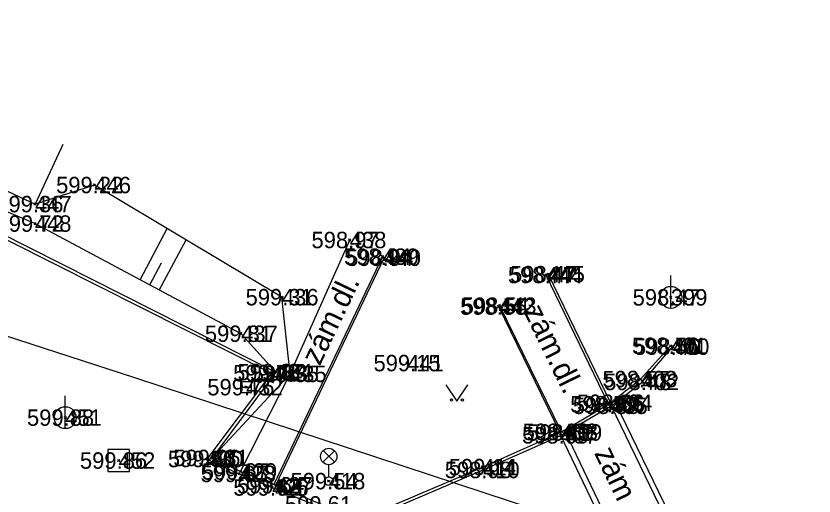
# Model space of a CAD drawing. Extents: x -844765 to -843273, y -997542 to -995529.
# Drawn here: x -843472.98 to -843436.52, y -997340.21 to -997318.29 of the extents above; entities that cross this region are included whole.
import ezdxf

# ---------------------------------------------------------------- set-up
doc = ezdxf.new("R2010")
doc.units = 0
for name, color, linetype in [('Betonový strop', 7, 'Continuous'), ('Dno', 7, 'Continuous'), ('Doplněk polohopisu', 7, 'Continuous'), ('Groma', 7, 'Continuous'), ('Klenba', 7, 'Continuous'), ('Osa', 7, 'Continuous'), ('Přítoky', 7, 'Continuous'), ('Sítě podzemní nerozlišené', 7, 'Continuous'), ('Trámový strop', 7, 'Continuous'), ('Výška', 7, 'Continuous'), ('Číslo bodu', 7, 'Continuous'), ('Řezy', 7, 'Continuous')]:
    doc.layers.add(name, color=color, linetype=linetype)

msp = doc.modelspace()

# ---------------------------------------------------------------- linework, layer by layer
at = {"layer": 'Betonový strop'}
for p, q in [((-843456.24, -997329.28), (-843461.206, -997339.682)), ((-843461.11, -997339.72), (-843456.15, -997329.33)), ((-843445.91, -997336.02), (-843448.76, -997330.12)), ((-843448.66, -997330.08), (-843445.823, -997335.952)), ((-843450.94, -997331.56), (-843448.134, -997337.313)), ((-843448.06, -997337.28), (-843450.87, -997331.52)), ((-843445.79, -997336.09), (-843442.29, -997343.3)), ((-843442.07, -997343.19), (-843445.58, -997335.95)), ((-843444.78, -997344.3), (-843448.09, -997337.44)), ((-843447.87, -997337.31), (-843444.56, -997344.21))]:
    msp.add_line(p, q, dxfattribs=at)
for points in [[(-843491.7, -997319.35), (-843489.38, -997320.51), (-843475.23, -997327.6), (-843461.31, -997334.6), (-843464.26, -997338.52), (-843462.78, -997339.2), (-843461.28, -997339.82), (-843459.07, -997340.72), (-843457.54, -997341.11), (-843456.22, -997340.98), (-843451.64, -997339.02), (-843448.09, -997337.44), (-843447.87, -997337.31), (-843445.79, -997336.09), (-843445.58, -997335.95), (-843444.36, -997335), (-843442.97, -997333.39)], [(-843491.62, -997319.23), (-843489.19, -997320.42), (-843475.16, -997327.46), (-843461.11, -997334.55), (-843464.02, -997338.47), (-843462.72, -997339.09), (-843461.11, -997339.72), (-843459.01, -997340.59), (-843457.55, -997340.95), (-843456.28, -997340.85), (-843451.67, -997338.89), (-843448.06, -997337.28), (-843445.91, -997336.02), (-843444.44, -997334.87), (-843443.07, -997333.35)], [(-843462.72, -997339.09), (-843460.46, -997334.63), (-843457.73, -997328.52)]]:
    msp.add_lwpolyline(points, dxfattribs=at)
at = {"layer": 'Dno'}
msp.add_lwpolyline([(-843453.333, -997335.129), (-843452.833, -997335.879), (-843452.333, -997335.129)], dxfattribs=at)
for centre in [(-843453.083, -997335.829), (-843452.583, -997335.829)]:
    msp.add_circle(centre, 0.05, dxfattribs=at)
at = {"layer": 'Doplněk polohopisu'}
for p, q in [((-843443.06, -997331.64), (-843443.06, -997330.14)), ((-843462.72, -997335.24), (-843462.22, -997335.24)), ((-843470.73, -997337.13), (-843470.73, -997335.63))]:
    msp.add_line(p, q, dxfattribs=at)
msp.add_lwpolyline([(-843462.72, -997335.49), (-843462.22, -997335.49), (-843462.22, -997334.99), (-843462.72, -997334.99)], close=True, dxfattribs=at)
for centre in [(-843443.06, -997331.14), (-843470.73, -997336.63)]:
    msp.add_circle(centre, 0.5, dxfattribs=at)
at = {"layer": 'Groma'}
for p, q in [((-843458.954, -997338.668), (-843458.426, -997338.14)), ((-843458.418, -997338.665), (-843458.946, -997338.136)), ((-843458.69, -997339.33), (-843458.69, -997338.78))]:
    msp.add_line(p, q, dxfattribs=at)
for centre, radius in [((-843458.69, -997338.405), 0.375), ((-843458.69, -997339.53), 0.2)]:
    msp.add_circle(centre, radius, dxfattribs=at)
at = {"layer": 'Klenba'}
for p in [(-843478.82, -997323.73), (-843470.835, -997324.164)]:
    msp.add_line(p, (-843472.11, -997326.88), dxfattribs=at)
at = {"layer": 'Osa'}
for points in [[(-843461.11, -997334.55), (-843462.69, -997332.8), (-843472.12, -997327.77), (-843479.82, -997324.52), (-843486.17, -997321.04), (-843488.14, -997318.29)], [(-843361.41, -997525.395), (-843362.635, -997520.015), (-843367.895, -997475.79), (-843371.92, -997453.18), (-843393.72, -997362.81), (-843394.265, -997361.8), (-843395.735, -997360.23), (-843405.12, -997356.145), (-843414.51, -997352.845), (-843426.28, -997348.668), (-843434.95, -997345.635), (-843447.93, -997341.273), (-843467.555, -997334.81), (-843481.31, -997330.35), (-843488.74, -997327.355), (-843502.42, -997320.345)], [(-843464.02, -997338.47), (-843460.46, -997334.63), (-843460.83, -997331.13), (-843469.4, -997326.01), (-843472.11, -997326.88)]]:
    msp.add_lwpolyline(points, dxfattribs=at)
at = {"layer": 'Přítoky'}
for p, q in [((-843467.313, -997330.334), (-843466.069, -997328)), ((-843466.431, -997330.804), (-843465.209, -997328.514)), ((-843466.872, -997330.569), (-843466.335, -997329.563))]:
    msp.add_line(p, q, dxfattribs=at)
at = {"layer": 'Sítě podzemní nerozlišené'}
for p, q in [((-843469.4, -997326.01), (-843469.45, -997325.96)), ((-843469.4, -997326.01), (-843469.35, -997325.96)), ((-843469.4, -997326.01), (-843469.45, -997326.06)), ((-843469.4, -997326.01), (-843469.35, -997326.06)), ((-843472.11, -997326.88), (-843472.16, -997326.83)), ((-843472.11, -997326.88), (-843472.16, -997326.93)), ((-843472.11, -997326.88), (-843472.06, -997326.83)), ((-843472.11, -997326.88), (-843472.06, -997326.93)), ((-843472.12, -997327.77), (-843472.17, -997327.72)), ((-843472.12, -997327.77), (-843472.17, -997327.82)), ((-843472.12, -997327.77), (-843472.07, -997327.72)), ((-843472.12, -997327.77), (-843472.07, -997327.82)), ((-843457.73, -997328.52), (-843457.78, -997328.47)), ((-843457.73, -997328.52), (-843457.78, -997328.57)), ((-843457.73, -997328.52), (-843457.68, -997328.47)), ((-843457.73, -997328.52), (-843457.68, -997328.57)), ((-843456.24, -997329.28), (-843456.29, -997329.23)), ((-843456.24, -997329.28), (-843456.19, -997329.23)), ((-843456.24, -997329.28), (-843456.29, -997329.33)), ((-843456.24, -997329.28), (-843456.19, -997329.33)), ((-843456.15, -997329.33), (-843456.2, -997329.28)), ((-843456.15, -997329.33), (-843456.2, -997329.38)), ((-843456.15, -997329.33), (-843456.1, -997329.28)), ((-843456.15, -997329.33), (-843456.1, -997329.38)), ((-843448.76, -997330.12), (-843448.81, -997330.07)), ((-843448.76, -997330.12), (-843448.81, -997330.17)), ((-843448.76, -997330.12), (-843448.71, -997330.07)), ((-843448.76, -997330.12), (-843448.71, -997330.17)), ((-843448.66, -997330.08), (-843448.71, -997330.03)), ((-843448.66, -997330.08), (-843448.71, -997330.13)), ((-843448.66, -997330.08), (-843448.61, -997330.03)), ((-843448.66, -997330.08), (-843448.61, -997330.13)), ((-843460.83, -997331.13), (-843460.88, -997331.08)), ((-843460.83, -997331.13), (-843460.78, -997331.08)), ((-843443.06, -997331.14), (-843443.11, -997331.09)), ((-843443.06, -997331.14), (-843443.01, -997331.09)), ((-843460.83, -997331.13), (-843460.88, -997331.18)), ((-843460.83, -997331.13), (-843460.78, -997331.18)), ((-843443.06, -997331.14), (-843443.11, -997331.19)), ((-843443.06, -997331.14), (-843443.01, -997331.19)), ((-843450.94, -997331.56), (-843450.99, -997331.51)), ((-843450.94, -997331.56), (-843450.99, -997331.61)), ((-843450.94, -997331.56), (-843450.89, -997331.51)), ((-843450.94, -997331.56), (-843450.89, -997331.61)), ((-843450.87, -997331.52), (-843450.92, -997331.47)), ((-843450.87, -997331.52), (-843450.92, -997331.57)), ((-843450.87, -997331.52), (-843450.82, -997331.47)), ((-843450.87, -997331.52), (-843450.82, -997331.57)), ((-843462.69, -997332.8), (-843462.74, -997332.75)), ((-843462.69, -997332.8), (-843462.74, -997332.85)), ((-843462.69, -997332.8), (-843462.64, -997332.75)), ((-843462.69, -997332.8), (-843462.64, -997332.85)), ((-843443.07, -997333.35), (-843443.12, -997333.3)), ((-843443.07, -997333.35), (-843443.12, -997333.4)), ((-843443.07, -997333.35), (-843443.02, -997333.3)), ((-843443.07, -997333.35), (-843443.02, -997333.4)), ((-843442.97, -997333.39), (-843443.02, -997333.34)), ((-843442.97, -997333.39), (-843443.02, -997333.44)), ((-843442.97, -997333.39), (-843442.92, -997333.34)), ((-843442.97, -997333.39), (-843442.92, -997333.44)), ((-843455.11, -997334.14), (-843455.16, -997334.09)), ((-843455.11, -997334.14), (-843455.16, -997334.19)), ((-843455.11, -997334.14), (-843455.06, -997334.09)), ((-843455.11, -997334.14), (-843455.06, -997334.19)), ((-843461.31, -997334.6), (-843461.36, -997334.55)), ((-843461.31, -997334.6), (-843461.36, -997334.65)), ((-843461.31, -997334.6), (-843461.26, -997334.55)), ((-843461.31, -997334.6), (-843461.26, -997334.65)), ((-843461.11, -997334.55), (-843461.16, -997334.5)), ((-843461.11, -997334.55), (-843461.16, -997334.6)), ((-843461.11, -997334.55), (-843461.06, -997334.5)), ((-843461.11, -997334.55), (-843461.06, -997334.6)), ((-843460.46, -997334.63), (-843460.51, -997334.58)), ((-843460.46, -997334.63), (-843460.51, -997334.68)), ((-843460.46, -997334.63), (-843460.41, -997334.58)), ((-843460.46, -997334.63), (-843460.41, -997334.68)), ((-843444.44, -997334.87), (-843444.49, -997334.82)), ((-843444.44, -997334.87), (-843444.49, -997334.92)), ((-843444.44, -997334.87), (-843444.39, -997334.82)), ((-843444.44, -997334.87), (-843444.39, -997334.92)), ((-843444.36, -997335), (-843444.41, -997334.95)), ((-843444.36, -997335), (-843444.41, -997335.05)), ((-843444.36, -997335), (-843444.31, -997334.95)), ((-843444.36, -997335), (-843444.31, -997335.05)), ((-843462.47, -997335.24), (-843462.52, -997335.19)), ((-843462.47, -997335.24), (-843462.52, -997335.29)), ((-843462.47, -997335.24), (-843462.42, -997335.19)), ((-843462.47, -997335.24), (-843462.42, -997335.29)), ((-843445.91, -997336.02), (-843445.96, -997335.97)), ((-843445.91, -997336.02), (-843445.96, -997336.07)), ((-843445.91, -997336.02), (-843445.86, -997335.97)), ((-843445.91, -997336.02), (-843445.86, -997336.07)), ((-843445.79, -997336.09), (-843445.84, -997336.04)), ((-843445.79, -997336.09), (-843445.84, -997336.14)), ((-843445.79, -997336.09), (-843445.74, -997336.04)), ((-843445.79, -997336.09), (-843445.74, -997336.14)), ((-843445.58, -997335.95), (-843445.63, -997335.9)), ((-843445.58, -997335.95), (-843445.63, -997336)), ((-843445.58, -997335.95), (-843445.53, -997335.9)), ((-843445.58, -997335.95), (-843445.53, -997336)), ((-843470.73, -997336.63), (-843470.78, -997336.58)), ((-843470.73, -997336.63), (-843470.78, -997336.68)), ((-843470.73, -997336.63), (-843470.68, -997336.58)), ((-843470.73, -997336.63), (-843470.68, -997336.68)), ((-843448.06, -997337.28), (-843448.11, -997337.23)), ((-843448.06, -997337.28), (-843448.11, -997337.33)), ((-843448.06, -997337.28), (-843448.01, -997337.23)), ((-843448.06, -997337.28), (-843448.01, -997337.33)), ((-843447.87, -997337.31), (-843447.92, -997337.26)), ((-843447.87, -997337.31), (-843447.82, -997337.26)), ((-843448.09, -997337.44), (-843448.14, -997337.39)), ((-843448.09, -997337.44), (-843448.14, -997337.49)), ((-843448.09, -997337.44), (-843448.04, -997337.39)), ((-843448.09, -997337.44), (-843448.04, -997337.49)), ((-843447.87, -997337.31), (-843447.92, -997337.36)), ((-843447.87, -997337.31), (-843447.82, -997337.36)), ((-843468.29, -997338.59), (-843468.34, -997338.54)), ((-843468.29, -997338.59), (-843468.34, -997338.64)), ((-843468.29, -997338.59), (-843468.24, -997338.54)), ((-843468.29, -997338.59), (-843468.24, -997338.64)), ((-843464.26, -997338.52), (-843464.31, -997338.47)), ((-843464.26, -997338.52), (-843464.31, -997338.57)), ((-843464.26, -997338.52), (-843464.21, -997338.47)), ((-843464.26, -997338.52), (-843464.21, -997338.57)), ((-843464.02, -997338.47), (-843464.07, -997338.42)), ((-843464.02, -997338.47), (-843464.07, -997338.52)), ((-843464.02, -997338.47), (-843463.97, -997338.42)), ((-843464.02, -997338.47), (-843463.97, -997338.52)), ((-843462.72, -997339.09), (-843462.77, -997339.04)), ((-843462.72, -997339.09), (-843462.77, -997339.14)), ((-843462.72, -997339.09), (-843462.67, -997339.04)), ((-843462.72, -997339.09), (-843462.67, -997339.14)), ((-843451.67, -997338.89), (-843451.72, -997338.84)), ((-843451.67, -997338.89), (-843451.72, -997338.94)), ((-843451.64, -997339.02), (-843451.69, -997338.97)), ((-843451.64, -997339.02), (-843451.69, -997339.07)), ((-843451.67, -997338.89), (-843451.62, -997338.84)), ((-843451.67, -997338.89), (-843451.62, -997338.94)), ((-843451.64, -997339.02), (-843451.59, -997338.97)), ((-843451.64, -997339.02), (-843451.59, -997339.07)), ((-843462.78, -997339.2), (-843462.83, -997339.15)), ((-843462.78, -997339.2), (-843462.83, -997339.25)), ((-843462.78, -997339.2), (-843462.73, -997339.15)), ((-843462.78, -997339.2), (-843462.73, -997339.25)), ((-843458.69, -997339.53), (-843458.74, -997339.48)), ((-843458.69, -997339.53), (-843458.64, -997339.48)), ((-843461.28, -997339.82), (-843461.33, -997339.77)), ((-843461.28, -997339.82), (-843461.33, -997339.87)), ((-843461.28, -997339.82), (-843461.23, -997339.77)), ((-843461.28, -997339.82), (-843461.23, -997339.87)), ((-843461.11, -997339.72), (-843461.16, -997339.67)), ((-843461.11, -997339.72), (-843461.16, -997339.77)), ((-843461.11, -997339.72), (-843461.06, -997339.67)), ((-843461.11, -997339.72), (-843461.06, -997339.77)), ((-843458.69, -997339.53), (-843458.74, -997339.58)), ((-843458.69, -997339.53), (-843458.64, -997339.58))]:
    msp.add_line(p, q, dxfattribs=at)
at = {"layer": 'Trámový strop'}
for p, q in [((-843467.79, -997338.09), (-843468.79, -997338.09)), ((-843468.79, -997338.09), (-843468.79, -997339.09)), ((-843467.79, -997339.09), (-843467.79, -997338.09)), ((-843468.79, -997339.09), (-843467.79, -997339.09))]:
    msp.add_line(p, q, dxfattribs=at)

# ---------------------------------------------------------------- texts
at = {"layer": 'Výška'}
for rotation, p in [(64.481, (-843459.102, -997334.3)), (296.0053, (-843449.811, -997331.755)), (295.6275, (-843446.574, -997338.244))]:
    msp.add_text('zám.dl.', height=1, rotation=rotation, dxfattribs=at).set_placement(p)
at = {"layer": 'Číslo bodu'}
for s, p in [('446', (-843469.4, -997326.385)), ('447', (-843472.11, -997327.255)), ('448', (-843472.12, -997328.145)), ('438', (-843457.73, -997328.895)), ('439', (-843456.24, -997329.655)), ('440', (-843456.15, -997329.705)), ('444', (-843448.76, -997330.495)), ('445', (-843448.66, -997330.455)), ('436', (-843460.83, -997331.505)), ('399', (-843443.06, -997331.515)), ('442', (-843450.94, -997331.935)), ('443', (-843450.87, -997331.895)), ('437', (-843462.69, -997333.175)), ('401', (-843443.07, -997333.725)), ('400', (-843442.97, -997333.765)), ('441', (-843455.11, -997334.515)), ('433', (-843461.31, -997334.975)), ('434', (-843461.11, -997334.925)), ('435', (-843460.46, -997335.005)), ('403', (-843444.44, -997335.245)), ('402', (-843444.36, -997335.375)), ('432', (-843462.47, -997335.615)), ('406', (-843445.91, -997336.395)), ('405', (-843445.79, -997336.465)), ('404', (-843445.58, -997336.325)), ('451', (-843470.73, -997337.005)), ('408', (-843448.06, -997337.655)), ('409', (-843447.87, -997337.685)), ('407', (-843448.09, -997337.815)), ('452', (-843468.29, -997338.965)), ('430', (-843464.26, -997338.895)), ('431', (-843464.02, -997338.845)), ('429', (-843462.72, -997339.465)), ('411', (-843451.67, -997339.265)), ('410', (-843451.64, -997339.395)), ('428', (-843462.78, -997339.575)), ('426', (-843461.28, -997340.195)), ('427', (-843461.11, -997340.095)), ('418', (-843458.69, -997339.905))]:
    msp.add_text(s, height=0.75, dxfattribs=at).set_placement(p)
at = {"layer": 'Řezy'}
for s, p in [('599.22', (-843471.148, -997326.385)), ('599.36', (-843473.879, -997327.255)), ('599.72', (-843473.868, -997328.145)), ('598.97', (-843459.478, -997328.895)), ('598.94', (-843457.988, -997329.655)), ('598.94', (-843457.898, -997329.705)), ('598.47', (-843450.505, -997330.495)), ('598.47', (-843450.405, -997330.455)), ('599.31', (-843462.489, -997331.505)), ('598.47', (-843444.805, -997331.515)), ('598.55', (-843452.685, -997331.935)), ('598.54', (-843452.615, -997331.895)), ('599.81', (-843464.349, -997333.175)), ('598.56', (-843444.836, -997333.725)), ('598.40', (-843444.747, -997333.765)), ('599.15', (-843456.645, -997334.515)), ('599.78', (-843463.058, -997334.975)), ('599.87', (-843462.858, -997334.925)), ('599.35', (-843462.208, -997335.005)), ('598.57', (-843446.185, -997335.245)), ('598.48', (-843446.105, -997335.375)), ('599.76', (-843464.239, -997335.615)), ('598.59', (-843447.658, -997336.395)), ('598.59', (-843447.538, -997336.465)), ('598.56', (-843447.346, -997336.325)), ('599.88', (-843472.478, -997337.005)), ('598.69', (-843449.829, -997337.655)), ('598.69', (-843449.639, -997337.685)), ('598.69', (-843449.859, -997337.815)), ('599.86', (-843470.059, -997338.965)), ('599.80', (-843466.04, -997338.895)), ('599.96', (-843465.791, -997338.845)), ('599.67', (-843464.489, -997339.465)), ('598.98', (-843453.388, -997339.395)), ('599.14', (-843453.205, -997339.265)), ('599.65', (-843464.549, -997339.575)), ('599.62', (-843463.049, -997340.195)), ('599.64', (-843462.879, -997340.095)), ('599.54', (-843460.438, -997339.905)), ('599.61', (-843460.69, -997340.965))]:
    msp.add_text(s, height=0.75, dxfattribs=at).set_placement(p)

doc.saveas('drawing.dxf')
